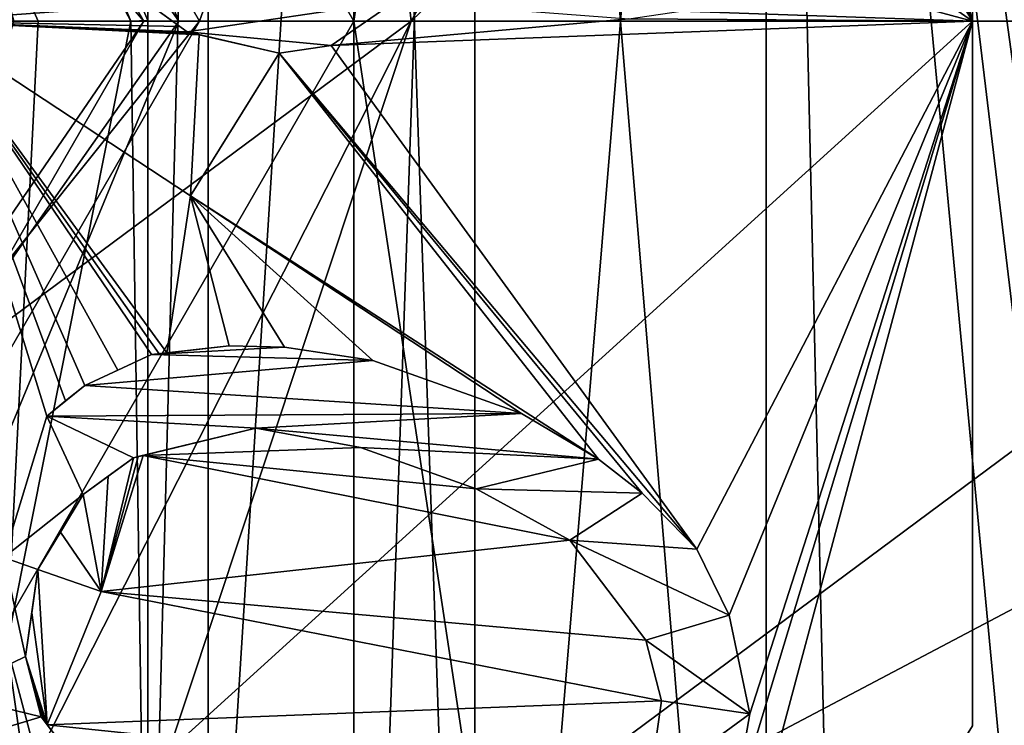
# Model space of a CAD drawing. Header units: millimetres. Extents: x -122 to 122, y -98 to 94.
# Tile 260 of 533: x -62.62 to -57.85, y 70.09 to 73.51. Entities that reach past the tile are written whole.
import ezdxf

# ---------------------------------------------------------------- set-up
doc = ezdxf.new("R2010")
doc.units = ezdxf.units.MM
doc.header["$LTSCALE"] = 26.699852
for name, color, linetype in [('13', 7, 'CONTINUOUS'), ('14', 7, 'CONTINUOUS'), ('15', 7, 'CONTINUOUS'), ('16', 7, 'CONTINUOUS'), ('17', 7, 'CONTINUOUS'), ('18', 7, 'CONTINUOUS'), ('2408', 7, 'CONTINUOUS'), ('2409', 7, 'CONTINUOUS'), ('2425', 7, 'CONTINUOUS'), ('2434', 7, 'CONTINUOUS'), ('2442', 7, 'CONTINUOUS'), ('339', 7, 'CONTINUOUS'), ('340', 7, 'CONTINUOUS'), ('343', 7, 'CONTINUOUS'), ('349', 7, 'CONTINUOUS'), ('350', 7, 'CONTINUOUS'), ('351', 7, 'CONTINUOUS'), ('352', 7, 'CONTINUOUS'), ('353', 7, 'CONTINUOUS'), ('354', 7, 'CONTINUOUS'), ('355', 7, 'CONTINUOUS'), ('356', 7, 'CONTINUOUS'), ('3565', 7, 'CONTINUOUS'), ('357', 7, 'CONTINUOUS'), ('3575', 7, 'CONTINUOUS'), ('3605', 7, 'CONTINUOUS'), ('3614', 7, 'CONTINUOUS'), ('3622', 7, 'CONTINUOUS'), ('404', 7, 'CONTINUOUS'), ('405', 7, 'CONTINUOUS'), ('406', 7, 'CONTINUOUS'), ('407', 7, 'CONTINUOUS'), ('448', 7, 'CONTINUOUS'), ('449', 7, 'CONTINUOUS'), ('450', 7, 'CONTINUOUS'), ('451', 7, 'CONTINUOUS'), ('452', 7, 'CONTINUOUS'), ('453', 7, 'CONTINUOUS'), ('454', 7, 'CONTINUOUS'), ('467', 7, 'CONTINUOUS'), ('468', 7, 'CONTINUOUS'), ('469', 7, 'CONTINUOUS'), ('470', 7, 'CONTINUOUS'), ('471', 7, 'CONTINUOUS'), ('472', 7, 'CONTINUOUS'), ('473', 7, 'CONTINUOUS'), ('474', 7, 'CONTINUOUS'), ('475', 7, 'CONTINUOUS'), ('476', 7, 'CONTINUOUS'), ('477', 7, 'CONTINUOUS'), ('478', 7, 'CONTINUOUS'), ('485', 7, 'CONTINUOUS'), ('486', 7, 'CONTINUOUS'), ('487', 7, 'CONTINUOUS'), ('488', 7, 'CONTINUOUS'), ('489', 7, 'CONTINUOUS'), ('5452', 7, 'CONTINUOUS'), ('5454', 7, 'CONTINUOUS'), ('5455', 7, 'CONTINUOUS'), ('5457', 7, 'CONTINUOUS'), ('5458', 7, 'CONTINUOUS'), ('5460', 7, 'CONTINUOUS'), ('5469', 7, 'CONTINUOUS'), ('5476', 7, 'CONTINUOUS'), ('5477', 7, 'CONTINUOUS'), ('5478', 7, 'CONTINUOUS'), ('5480', 7, 'CONTINUOUS'), ('5483', 7, 'CONTINUOUS'), ('5484', 7, 'CONTINUOUS'), ('951', 7, 'CONTINUOUS'), ('953', 7, 'CONTINUOUS')]:
    doc.layers.add(name, color=color, linetype=linetype)

msp = doc.modelspace()

# ---------------------------------------------------------------- linework, layer by layer
at = {"layer": '13', "color": 7, "linetype": 'Continuous', "true_color": 0xf5f5f5}
for points in [[(-61, 73.5, -12), (-59.3935, 84.1065, -12), (-65.5004, 81.2944, -12), (-61, 73.5, -12)], [(-55, 73.5, -12), (-59.3935, 84.1065, -12), (-61, 73.5, -12), (-55, 73.5, -12)], [(-59.3935, 62.8935, -12), (-55, 73.5, -12), (-65.5004, 65.7056, -12), (-59.3935, 62.8935, -12)], [(-65.5004, 65.7056, -12), (-55, 73.5, -12), (-61, 73.5, -12), (-65.5004, 65.7056, -12)]]:
    msp.add_3dface(points, dxfattribs=at)
at = {"layer": '14', "color": 7, "linetype": 'Continuous', "true_color": 0xf5f5f5}
for points in [[(-59.3935, 84.1065, -15), (-55, 73.5, -15), (-65.5004, 81.2944, -15), (-59.3935, 84.1065, -15)], [(-65.5004, 81.2944, -15), (-55, 73.5, -15), (-61, 73.5, -15), (-65.5004, 81.2944, -15)], [(-61, 73.5, -15), (-59.3935, 62.8935, -15), (-65.5004, 65.7056, -15), (-61, 73.5, -15)], [(-55, 73.5, -15), (-59.3935, 62.8935, -15), (-61, 73.5, -15), (-55, 73.5, -15)]]:
    msp.add_3dface(points, dxfattribs=at)
at = {"layer": '15', "color": 7, "linetype": 'Continuous', "true_color": 0xf5f5f5}
for points in [[(-59.3935, 84.1065, -12), (-55, 73.5, -12), (-59.3935, 84.1065, -15), (-59.3935, 84.1065, -12)], [(-55, 73.5, -12), (-55, 73.5, -15), (-59.3935, 84.1065, -15), (-55, 73.5, -12)]]:
    msp.add_3dface(points, dxfattribs=at)
at = {"layer": '16', "color": 7, "linetype": 'Continuous', "true_color": 0xf5f5f5}
for points in [[(-55, 73.5, -12), (-59.3935, 62.8935, -12), (-55, 73.5, -15), (-55, 73.5, -12)], [(-59.3935, 62.8935, -12), (-59.3935, 62.8935, -15), (-55, 73.5, -15), (-59.3935, 62.8935, -12)]]:
    msp.add_3dface(points, dxfattribs=at)
at = {"layer": '17', "color": 7, "linetype": 'Continuous', "true_color": 0xf5f5f5}
for points in [[(-65.5004, 65.7056, -12), (-61, 73.5, -12), (-65.5004, 65.7056, -15), (-65.5004, 65.7056, -12)], [(-61, 73.5, -12), (-61, 73.5, -15), (-65.5004, 65.7056, -15), (-61, 73.5, -12)]]:
    msp.add_3dface(points, dxfattribs=at)
at = {"layer": '18', "color": 7, "linetype": 'Continuous', "true_color": 0xf5f5f5}
for points in [[(-61, 73.5, -12), (-65.5004, 81.2944, -12), (-61, 73.5, -15), (-61, 73.5, -12)], [(-65.5004, 81.2944, -12), (-65.5004, 81.2944, -15), (-61, 73.5, -15), (-65.5004, 81.2944, -12)]]:
    msp.add_3dface(points, dxfattribs=at)
at = {"layer": '2408', "color": 250, "linetype": 'Continuous', "true_color": 0x323232}
for points in [[(-59.7324, 63.2323), (-59, 65), (-45.5, 92.5), (-59.7324, 63.2323)], [(-37.0148, 88.9852), (-59.7324, 63.2323), (-45.5, 92.5), (-37.0148, 88.9852)], [(-59, 65), (-59, 82), (-45.5, 92.5), (-59, 65)], [(-33.5, 80.5), (-59.7324, 63.2323), (-37.0148, 88.9852), (-33.5, 80.5)], [(-59.7324, 63.2323), (-33.5, 80.5), (-33.5, 51.2841), (-59.7324, 63.2323)]]:
    msp.add_3dface(points, dxfattribs=at)
at = {"layer": '2409', "color": 250, "linetype": 'Continuous', "true_color": 0x323232}
for points in [[(-45.5, 92.5, 12), (-59, 82, 12), (-54.7642, 51.1768, 12), (-45.5, 92.5, 12)], [(-59, 82, 12), (-59, 65, 12), (-58.3327, 53.4468, 12), (-59, 82, 12)], [(-54.7642, 51.1768, 12), (-59, 82, 12), (-55.3921, 52.1135, 12), (-54.7642, 51.1768, 12)], [(-55.3921, 52.1135, 12), (-59, 82, 12), (-56.2539, 52.8444, 12), (-55.3921, 52.1135, 12)], [(-56.2539, 52.8444, 12), (-59, 82, 12), (-58.3327, 53.4468, 12), (-56.2539, 52.8444, 12)]]:
    msp.add_3dface(points, dxfattribs=at)
at = {"layer": '2425', "color": 250, "linetype": 'Continuous', "true_color": 0x323232}
for points in [[(-61, 65, 2), (-61, 65, 10), (-61, 82, 10), (-61, 65, 2)], [(-61, 82, 2), (-61, 65, 2), (-61, 82, 10), (-61, 82, 2)]]:
    msp.add_3dface(points, dxfattribs=at)
at = {"layer": '2434', "color": 250, "linetype": 'Continuous', "true_color": 0x323232}
for points in [[(-61, 82, 10), (-61, 65, 10), (-60.4142, 65, 11.4142), (-61, 82, 10)], [(-61, 82, 10), (-60.4142, 65, 11.4142), (-60.4142, 82, 11.4142), (-61, 82, 10)], [(-59, 65, 12), (-59, 82, 12), (-60.4142, 82, 11.4142), (-59, 65, 12)], [(-60.4142, 65, 11.4142), (-59, 65, 12), (-60.4142, 82, 11.4142), (-60.4142, 65, 11.4142)]]:
    msp.add_3dface(points, dxfattribs=at)
at = {"layer": '2442', "color": 250, "linetype": 'Continuous', "true_color": 0x323232}
for points in [[(-61, 65, 2), (-61, 82, 2), (-60.4142, 82, 0.5858), (-61, 65, 2)], [(-61, 65, 2), (-60.4142, 82, 0.5858), (-60.4142, 65, 0.5858), (-61, 65, 2)], [(-59, 82), (-59, 65), (-60.4142, 65, 0.5858), (-59, 82)], [(-60.4142, 82, 0.5858), (-59, 82), (-60.4142, 65, 0.5858), (-60.4142, 82, 0.5858)]]:
    msp.add_3dface(points, dxfattribs=at)
at = {"layer": '339', "color": 7, "linetype": 'Continuous', "true_color": 0xf5f5f5}
for points in [[(-65.875, 80.6447, -15), (-61.75, 73.5, -15), (-59.6088, 79.5008, -15), (-65.875, 80.6447, -15)], [(-59.6088, 79.5008, -15), (-61.75, 73.5, -15), (-58, 73.5, -15), (-59.6088, 79.5008, -15)], [(-61.75, 73.5, -15), (-65.875, 66.3553, -15), (-58, 73.5, -15), (-61.75, 73.5, -15)], [(-58, 73.5, -15), (-65.875, 66.3553, -15), (-59.6088, 67.4992, -15), (-58, 73.5, -15)]]:
    msp.add_3dface(points, dxfattribs=at)
at = {"layer": '340', "color": 7, "linetype": 'Continuous', "true_color": 0xf5f5f5}
for points in [[(-59.6088, 79.5008, -28.55), (-58, 73.5, -28.55), (-58.6602, 75.4289, -28.55), (-59.6088, 79.5008, -28.55)], [(-58.6602, 75.4289, -28.55), (-58, 73.5, -28.55), (-58.5871, 74.9343, -28.55), (-58.6602, 75.4289, -28.55)], [(-58.5871, 74.9343, -28.55), (-58, 73.5, -28.55), (-58.6103, 74.5096, -28.55), (-58.5871, 74.9343, -28.55)], [(-58.6103, 74.5096, -28.55), (-58, 73.5, -28.55), (-58.802, 74.0601, -28.55), (-58.6103, 74.5096, -28.55)], [(-58.802, 74.0601, -28.55), (-58, 73.5, -28.55), (-59.018, 73.7755, -28.55), (-58.802, 74.0601, -28.55)], [(-59.018, 73.7755, -28.55), (-58, 73.5, -28.55), (-59.4146, 73.5484, -28.55), (-59.018, 73.7755, -28.55)], [(-60.7982, 73.5966, -28.55), (-59.6671, 73.511, -28.55), (-61.1106, 73.3819, -28.55), (-60.7982, 73.5966, -28.55)], [(-59.4146, 73.5484, -28.55), (-58, 73.5, -28.55), (-59.6671, 73.511, -28.55), (-59.4146, 73.5484, -28.55)], [(-59.6671, 73.511, -28.55), (-58, 73.5, -28.55), (-61.1106, 73.3819, -28.55), (-59.6671, 73.511, -28.55)], [(-61.1106, 73.3819, -28.55), (-58, 73.5, -28.55), (-59.3363, 70.9407, -28.55), (-61.1106, 73.3819, -28.55)], [(-58, 73.5, -28.55), (-59.6088, 67.4992, -28.55), (-59.1665, 69.6417, -28.55), (-58, 73.5, -28.55)], [(-59.3363, 70.9407, -28.55), (-58, 73.5, -28.55), (-59.1797, 70.6195, -28.55), (-59.3363, 70.9407, -28.55)], [(-59.1797, 70.6195, -28.55), (-58, 73.5, -28.55), (-59.079, 70.1413, -28.55), (-59.1797, 70.6195, -28.55)], [(-59.079, 70.1413, -28.55), (-58, 73.5, -28.55), (-59.1665, 69.6417, -28.55), (-59.079, 70.1413, -28.55)], [(-61.7503, 73.4338, -28.55), (-61.3632, 73.3446, -28.55), (-61.7936, 72.6531, -28.55), (-61.7503, 73.4338, -28.55)], [(-61.3632, 73.3446, -28.55), (-61.1106, 73.3819, -28.55), (-59.3363, 70.9407, -28.55), (-61.3632, 73.3446, -28.55)], [(-61.7936, 72.6531, -28.55), (-61.3632, 73.3446, -28.55), (-59.8137, 71.376, -28.55), (-61.7936, 72.6531, -28.55)], [(-59.8137, 71.376, -28.55), (-61.3632, 73.3446, -28.55), (-59.6011, 71.2119, -28.55), (-59.8137, 71.376, -28.55)], [(-59.6011, 71.2119, -28.55), (-61.3632, 73.3446, -28.55), (-59.3363, 70.9407, -28.55), (-59.6011, 71.2119, -28.55)], [(-61.9084, 71.8913, -28.55), (-61.7936, 72.6531, -28.55), (-61.6055, 71.9257, -28.55), (-61.9084, 71.8913, -28.55)], [(-61.6055, 71.9257, -28.55), (-61.7936, 72.6531, -28.55), (-61.337, 71.9186, -28.55), (-61.6055, 71.9257, -28.55)], [(-61.337, 71.9186, -28.55), (-61.7936, 72.6531, -28.55), (-60.9082, 71.8543, -28.55), (-61.337, 71.9186, -28.55)], [(-60.9082, 71.8543, -28.55), (-61.7936, 72.6531, -28.55), (-60.1866, 71.5973, -28.55), (-60.9082, 71.8543, -28.55)], [(-60.1866, 71.5973, -28.55), (-61.7936, 72.6531, -28.55), (-59.8137, 71.376, -28.55), (-60.1866, 71.5973, -28.55)], [(-61.4768, 71.526, -28.55), (-60.9678, 71.4332, -28.55), (-62.0232, 71.3945, -28.55), (-61.4768, 71.526, -28.55)], [(-60.9678, 71.4332, -28.55), (-60.4066, 71.2333, -28.55), (-62.0232, 71.3945, -28.55), (-60.9678, 71.4332, -28.55)], [(-62.0232, 71.3945, -28.55), (-59.9535, 70.9835, -28.55), (-62.2272, 70.7349, -28.55), (-62.0232, 71.3945, -28.55)], [(-60.4066, 71.2333, -28.55), (-59.9535, 70.9835, -28.55), (-62.0232, 71.3945, -28.55), (-60.4066, 71.2333, -28.55)], [(-59.9535, 70.9835, -28.55), (-59.5843, 70.4982, -28.55), (-62.2272, 70.7349, -28.55), (-59.9535, 70.9835, -28.55)], [(-59.5078, 70.2056, -28.55), (-62.4881, 70.0893, -28.55), (-62.2272, 70.7349, -28.55), (-59.5078, 70.2056, -28.55)], [(-59.5843, 70.4982, -28.55), (-59.5078, 70.2056, -28.55), (-62.2272, 70.7349, -28.55), (-59.5843, 70.4982, -28.55)], [(-59.5674, 69.7845, -28.55), (-62.4881, 70.0893, -28.55), (-59.5078, 70.2056, -28.55), (-59.5674, 69.7845, -28.55)], [(-62.1478, 69.642, -28.55), (-62.4881, 70.0893, -28.55), (-59.5674, 69.7845, -28.55), (-62.1478, 69.642, -28.55)]]:
    msp.add_3dface(points, dxfattribs=at)
at = {"layer": '343', "color": 7, "linetype": 'Continuous', "true_color": 0xf5f5f5}
for points in [[(-58, 73.5, -15), (-58, 73.5, -28.55), (-58, 76.9173, -28.2745), (-58, 73.5, -15)], [(-58, 76.9172, -15.2754), (-58, 73.5, -15), (-58, 76.9173, -28.2745), (-58, 76.9172, -15.2754)], [(-58, 73.5, -28.55), (-58, 73.5, -15), (-58, 70.0834, -15.2753), (-58, 73.5, -28.55)], [(-58, 73.5, -28.55), (-58, 70.0834, -15.2753), (-58, 70.0832, -28.2746), (-58, 73.5, -28.55)]]:
    msp.add_3dface(points, dxfattribs=at)
at = {"layer": '349', "color": 7, "linetype": 'Continuous', "true_color": 0xf5f5f5}
for points in [[(-61.7503, 73.4338, -28.55), (-61.7936, 72.6531, -28.55), (-63.0825, 73.5, -27.2175), (-61.7503, 73.4338, -28.55)], [(-61.7503, 73.4338, -28.55), (-63.0825, 73.5, -27.2175), (-61.7794, 73.4405, -28.5208), (-61.7503, 73.4338, -28.55)], [(-61.7936, 72.6531, -28.55), (-61.9084, 71.8913, -28.55), (-63.0825, 73.5, -27.2175), (-61.7936, 72.6531, -28.55)], [(-63.0825, 73.5, -27.2175), (-61.9084, 71.8913, -28.55), (-61.9452, 71.8871, -28.5147), (-63.0825, 73.5, -27.2175)], [(-62.6994, 70.8992, -28.05), (-63.0825, 73.5, -27.2175), (-62.4904, 71.5846, -28.05), (-62.6994, 70.8992, -28.05)], [(-62.4904, 71.5846, -28.05), (-63.0825, 73.5, -27.2175), (-62.3987, 71.6586, -28.1211), (-62.4904, 71.5846, -28.05)], [(-62.3987, 71.6586, -28.1211), (-63.0825, 73.5, -27.2175), (-62.3065, 71.7331, -28.1938), (-62.3987, 71.6586, -28.1211)], [(-62.3065, 71.7331, -28.1938), (-63.0825, 73.5, -27.2175), (-62.145, 71.8076, -28.3352), (-62.3065, 71.7331, -28.1938)], [(-62.145, 71.8076, -28.3352), (-63.0825, 73.5, -27.2175), (-61.9821, 71.8829, -28.4794), (-62.145, 71.8076, -28.3352)], [(-61.9821, 71.8829, -28.4794), (-63.0825, 73.5, -27.2175), (-61.9452, 71.8871, -28.5147), (-61.9821, 71.8829, -28.4794)], [(-61.7794, 73.4405, -28.5208), (-63.0825, 73.5, -27.2175), (-61.8085, 73.4472, -28.4917), (-61.7794, 73.4405, -28.5208)], [(-61.8085, 73.4472, -28.4917), (-63.0825, 73.5, -27.2175), (-61.8449, 73.4736, -28.4552), (-61.8085, 73.4472, -28.4917)], [(-61.8449, 73.4736, -28.4552), (-63.0825, 73.5, -27.2175), (-61.8811, 73.5, -28.4189), (-61.8449, 73.4736, -28.4552)]]:
    msp.add_3dface(points, dxfattribs=at)
at = {"layer": '350', "color": 7, "linetype": 'Continuous', "true_color": 0xf5f5f5}
for points in [[(-63.0825, 73.5, -27.2175), (-64.0093, 76.9587, -27.2175), (-62.2579, 73.8488, -28.05), (-63.0825, 73.5, -27.2175)], [(-63.0825, 73.5, -27.2175), (-62.2579, 73.8488, -28.05), (-62.178, 73.7533, -28.1261), (-63.0825, 73.5, -27.2175)], [(-62.0976, 73.6572, -28.2039), (-63.0825, 73.5, -27.2175), (-62.178, 73.7533, -28.1261), (-62.0976, 73.6572, -28.2039)], [(-61.9897, 73.5789, -28.3106), (-63.0825, 73.5, -27.2175), (-62.0976, 73.6572, -28.2039), (-61.9897, 73.5789, -28.3106)], [(-61.8811, 73.5, -28.4189), (-63.0825, 73.5, -27.2175), (-61.9897, 73.5789, -28.3106), (-61.8811, 73.5, -28.4189)], [(-62.0232, 71.3945, -28.55), (-62.2272, 70.7349, -28.55), (-62.0464, 71.3889, -28.529), (-62.0232, 71.3945, -28.55)], [(-62.0464, 71.3889, -28.529), (-62.2272, 70.7349, -28.55), (-62.0696, 71.3833, -28.508), (-62.0464, 71.3889, -28.529)], [(-62.0696, 71.3833, -28.508), (-62.2272, 70.7349, -28.55), (-62.1922, 71.2938, -28.4135), (-62.0696, 71.3833, -28.508)], [(-62.1922, 71.2938, -28.4135), (-62.2272, 70.7349, -28.55), (-62.3139, 71.2049, -28.3215), (-62.1922, 71.2938, -28.4135)], [(-62.3139, 71.2049, -28.3215), (-62.2272, 70.7349, -28.55), (-62.4242, 71.0223, -28.2706), (-62.3139, 71.2049, -28.3215)], [(-62.4242, 71.0223, -28.2706), (-62.2272, 70.7349, -28.55), (-62.5338, 70.841, -28.2255), (-62.4242, 71.0223, -28.2706)], [(-62.5338, 70.841, -28.2255), (-62.4881, 70.0893, -28.55), (-62.5635, 70.6313, -28.2706), (-62.5338, 70.841, -28.2255)], [(-62.2272, 70.7349, -28.55), (-62.4881, 70.0893, -28.55), (-62.5338, 70.841, -28.2255), (-62.2272, 70.7349, -28.55)], [(-62.5635, 70.6313, -28.2706), (-62.4881, 70.0893, -28.55), (-62.5935, 70.4199, -28.3215), (-62.5635, 70.6313, -28.2706)], [(-62.5935, 70.4199, -28.3215), (-62.4881, 70.0893, -28.55), (-62.5554, 70.2741, -28.4135), (-62.5935, 70.4199, -28.3215)], [(-62.4881, 70.0893, -28.55), (-62.5025, 70.1083, -28.529), (-62.5554, 70.2741, -28.4135), (-62.4881, 70.0893, -28.55)], [(-62.517, 70.1273, -28.508), (-62.5554, 70.2741, -28.4135), (-62.5025, 70.1083, -28.529), (-62.517, 70.1273, -28.508)]]:
    msp.add_3dface(points, dxfattribs=at)
at = {"layer": '351', "color": 7, "linetype": 'Continuous', "true_color": 0xf5f5f5}
for points in [[(-65.875, 66.3553, -15), (-61.75, 73.5, -15), (-66.5413, 67.5093, -16.3325), (-65.875, 66.3553, -15)], [(-61.75, 73.5, -15), (-63.0825, 73.5, -16.3325), (-66.5413, 67.5093, -16.3325), (-61.75, 73.5, -15)]]:
    msp.add_3dface(points, dxfattribs=at)
at = {"layer": '352', "color": 7, "linetype": 'Continuous', "true_color": 0xf5f5f5}
msp.add_3dface([(-61.75, 73.5, -15), (-65.875, 80.6447, -15), (-63.0825, 73.5, -16.3325), (-61.75, 73.5, -15)], dxfattribs=at)
at = {"layer": '353', "color": 7, "linetype": 'Continuous', "true_color": 0xf5f5f5}
msp.add_3dface([(-59.6088, 67.4992, -28.55), (-58, 73.5, -28.55), (-58, 70.0832, -28.2746), (-59.6088, 67.4992, -28.55)], dxfattribs=at)
at = {"layer": '354', "color": 7, "linetype": 'Continuous', "true_color": 0xf5f5f5}
msp.add_3dface([(-58, 73.5, -28.55), (-59.6088, 79.5008, -28.55), (-58, 76.9173, -28.2745), (-58, 73.5, -28.55)], dxfattribs=at)
at = {"layer": '355', "color": 7, "linetype": 'Continuous', "true_color": 0xf5f5f5}
msp.add_3dface([(-58, 73.5, -15), (-59.6088, 67.4992, -15), (-58, 70.0834, -15.2753), (-58, 73.5, -15)], dxfattribs=at)
at = {"layer": '356', "color": 7, "linetype": 'Continuous', "true_color": 0xf5f5f5}
msp.add_3dface([(-59.6088, 79.5008, -15), (-58, 73.5, -15), (-58, 76.9172, -15.2754), (-59.6088, 79.5008, -15)], dxfattribs=at)
at = {"layer": '3565', "color": 250, "linetype": 'Continuous', "true_color": 0x323232}
for points in [[(-45.5, 92.5), (-59, 82), (-33.5, 51.2841), (-45.5, 92.5)], [(-59, 82), (-59, 65), (-33.5, 51.2841), (-59, 82)]]:
    msp.add_3dface(points, dxfattribs=at)
at = {"layer": '357', "color": 7, "linetype": 'Continuous', "true_color": 0xf5f5f5}
for points in [[(-61.8085, 73.4472, -28.05), (-62.0976, 73.6572, -28.05), (-60.7982, 73.5966, -28.05), (-61.8085, 73.4472, -28.05)], [(-61.1106, 73.3819, -28.05), (-61.8085, 73.4472, -28.05), (-60.7982, 73.5966, -28.05), (-61.1106, 73.3819, -28.05)], [(-61.3632, 73.3446, -28.05), (-61.8085, 73.4472, -28.05), (-61.1106, 73.3819, -28.05), (-61.3632, 73.3446, -28.05)], [(-61.6055, 71.9257, -28.05), (-61.337, 71.9186, -28.05), (-61.9821, 71.8829, -28.05), (-61.6055, 71.9257, -28.05)], [(-61.337, 71.9186, -28.05), (-60.9082, 71.8543, -28.05), (-61.9821, 71.8829, -28.05), (-61.337, 71.9186, -28.05)], [(-61.9821, 71.8829, -28.05), (-60.9082, 71.8543, -28.05), (-62.3065, 71.7331, -28.05), (-61.9821, 71.8829, -28.05)], [(-60.9082, 71.8543, -28.05), (-60.1866, 71.5973, -28.05), (-62.3065, 71.7331, -28.05), (-60.9082, 71.8543, -28.05)], [(-60.1866, 71.5973, -28.05), (-62.4904, 71.5846, -28.05), (-62.3065, 71.7331, -28.05), (-60.1866, 71.5973, -28.05)], [(-62.6994, 70.8992, -28.05), (-62.4904, 71.5846, -28.05), (-62.3139, 71.2049, -28.05), (-62.6994, 70.8992, -28.05)], [(-61.4768, 71.526, -28.05), (-62.4904, 71.5846, -28.05), (-60.1866, 71.5973, -28.05), (-61.4768, 71.526, -28.05)], [(-62.3139, 71.2049, -28.05), (-62.4904, 71.5846, -28.05), (-62.0696, 71.3833, -28.05), (-62.3139, 71.2049, -28.05)], [(-62.0696, 71.3833, -28.05), (-62.4904, 71.5846, -28.05), (-61.4768, 71.526, -28.05), (-62.0696, 71.3833, -28.05)], [(-59.8137, 71.376, -28.05), (-61.4768, 71.526, -28.05), (-60.1866, 71.5973, -28.05), (-59.8137, 71.376, -28.05)], [(-60.9678, 71.4332, -28.05), (-61.4768, 71.526, -28.05), (-59.8137, 71.376, -28.05), (-60.9678, 71.4332, -28.05)], [(-60.4066, 71.2333, -28.05), (-60.9678, 71.4332, -28.05), (-59.8137, 71.376, -28.05), (-60.4066, 71.2333, -28.05)], [(-59.6011, 71.2119, -28.05), (-60.4066, 71.2333, -28.05), (-59.8137, 71.376, -28.05), (-59.6011, 71.2119, -28.05)], [(-59.9535, 70.9835, -28.05), (-60.4066, 71.2333, -28.05), (-59.6011, 71.2119, -28.05), (-59.9535, 70.9835, -28.05)], [(-62.5338, 70.841, -28.05), (-62.6994, 70.8992, -28.05), (-62.3139, 71.2049, -28.05), (-62.5338, 70.841, -28.05)], [(-59.3363, 70.9407, -28.05), (-59.9535, 70.9835, -28.05), (-59.6011, 71.2119, -28.05), (-59.3363, 70.9407, -28.05)], [(-59.5843, 70.4982, -28.05), (-59.9535, 70.9835, -28.05), (-59.1797, 70.6195, -28.05), (-59.5843, 70.4982, -28.05)], [(-59.1797, 70.6195, -28.05), (-59.9535, 70.9835, -28.05), (-59.3363, 70.9407, -28.05), (-59.1797, 70.6195, -28.05)], [(-62.9703, 70.2373, -28.05), (-62.6994, 70.8992, -28.05), (-62.5935, 70.4199, -28.05), (-62.9703, 70.2373, -28.05)], [(-62.5935, 70.4199, -28.05), (-62.6994, 70.8992, -28.05), (-62.5338, 70.841, -28.05), (-62.5935, 70.4199, -28.05)], [(-59.079, 70.1413, -28.05), (-59.5843, 70.4982, -28.05), (-59.1797, 70.6195, -28.05), (-59.079, 70.1413, -28.05)], [(-59.5078, 70.2056, -28.05), (-59.5843, 70.4982, -28.05), (-59.079, 70.1413, -28.05), (-59.5078, 70.2056, -28.05)], [(-62.517, 70.1273, -28.05), (-62.9703, 70.2373, -28.05), (-62.5935, 70.4199, -28.05), (-62.517, 70.1273, -28.05)], [(-62.9703, 70.2373, -28.05), (-62.517, 70.1273, -28.05), (-62.9216, 70.006, -28.05), (-62.9703, 70.2373, -28.05)], [(-59.5674, 69.7845, -28.05), (-59.5078, 70.2056, -28.05), (-59.079, 70.1413, -28.05), (-59.5674, 69.7845, -28.05)], [(-62.517, 70.1273, -28.05), (-62.1478, 69.642, -28.05), (-62.9216, 70.006, -28.05), (-62.517, 70.1273, -28.05)], [(-59.1665, 69.6417, -28.05), (-59.5674, 69.7845, -28.05), (-59.079, 70.1413, -28.05), (-59.1665, 69.6417, -28.05)]]:
    msp.add_3dface(points, dxfattribs=at)
at = {"layer": '3575', "color": 250, "linetype": 'Continuous', "true_color": 0x323232}
for points in [[(-59, 65, -12), (-59, 82, -12), (-45.5, 92.5, -12), (-59, 65, -12)], [(-58.3327, 53.4468, -12), (-59, 65, -12), (-45.5, 92.5, -12), (-58.3327, 53.4468, -12)], [(-56.2539, 52.8444, -12), (-58.3327, 53.4468, -12), (-45.5, 92.5, -12), (-56.2539, 52.8444, -12)]]:
    msp.add_3dface(points, dxfattribs=at)
at = {"layer": '3605', "color": 250, "linetype": 'Continuous', "true_color": 0x323232}
for points in [[(-61, 82, -10), (-61, 65, -10), (-61, 82, -2), (-61, 82, -10)], [(-61, 82, -2), (-61, 65, -10), (-61, 65, -2), (-61, 82, -2)]]:
    msp.add_3dface(points, dxfattribs=at)
at = {"layer": '3614', "color": 250, "linetype": 'Continuous', "true_color": 0x323232}
for points in [[(-61, 65, -10), (-61, 82, -10), (-60.4142, 82, -11.4142), (-61, 65, -10)], [(-60.4142, 65, -11.4142), (-61, 65, -10), (-60.4142, 82, -11.4142), (-60.4142, 65, -11.4142)], [(-59, 82, -12), (-59, 65, -12), (-60.4142, 65, -11.4142), (-59, 82, -12)], [(-59, 82, -12), (-60.4142, 65, -11.4142), (-60.4142, 82, -11.4142), (-59, 82, -12)]]:
    msp.add_3dface(points, dxfattribs=at)
at = {"layer": '3622', "color": 250, "linetype": 'Continuous', "true_color": 0x323232}
for points in [[(-61, 82, -2), (-61, 65, -2), (-60.4142, 65, -0.5858), (-61, 82, -2)], [(-60.4142, 82, -0.5858), (-61, 82, -2), (-60.4142, 65, -0.5858), (-60.4142, 82, -0.5858)], [(-59, 65), (-59, 82), (-60.4142, 82, -0.5858), (-59, 65)], [(-59, 65), (-60.4142, 82, -0.5858), (-60.4142, 65, -0.5858), (-59, 65)]]:
    msp.add_3dface(points, dxfattribs=at)
at = {"layer": '404', "color": 7, "linetype": 'Continuous', "true_color": 0xf5f5f5}
for points in [[(-60.7982, 73.5966, -28.55), (-61.1106, 73.3819, -28.55), (-61.1106, 73.3819, -28.05), (-60.7982, 73.5966, -28.55)], [(-60.7982, 73.5966, -28.55), (-61.1106, 73.3819, -28.05), (-60.7982, 73.5966, -28.05), (-60.7982, 73.5966, -28.55)]]:
    msp.add_3dface(points, dxfattribs=at)
at = {"layer": '405', "color": 7, "linetype": 'Continuous', "true_color": 0xf5f5f5}
for points in [[(-61.1106, 73.3819, -28.55), (-61.3632, 73.3446, -28.55), (-61.3632, 73.3446, -28.05), (-61.1106, 73.3819, -28.55)], [(-61.1106, 73.3819, -28.55), (-61.3632, 73.3446, -28.05), (-61.1106, 73.3819, -28.05), (-61.1106, 73.3819, -28.55)]]:
    msp.add_3dface(points, dxfattribs=at)
at = {"layer": '406', "color": 7, "linetype": 'Continuous', "true_color": 0xf5f5f5}
for points in [[(-61.3632, 73.3446, -28.55), (-61.7794, 73.4405, -28.5208), (-61.8085, 73.4472, -28.4917), (-61.3632, 73.3446, -28.55)], [(-61.3632, 73.3446, -28.55), (-61.8085, 73.4472, -28.4917), (-61.8085, 73.4472, -28.05), (-61.3632, 73.3446, -28.55)], [(-61.3632, 73.3446, -28.55), (-61.8085, 73.4472, -28.05), (-61.3632, 73.3446, -28.05), (-61.3632, 73.3446, -28.55)], [(-61.3632, 73.3446, -28.55), (-61.7503, 73.4338, -28.55), (-61.7794, 73.4405, -28.5208), (-61.3632, 73.3446, -28.55)]]:
    msp.add_3dface(points, dxfattribs=at)
at = {"layer": '407', "color": 7, "linetype": 'Continuous', "true_color": 0xf5f5f5}
for points in [[(-61.8085, 73.4472, -28.4917), (-61.8449, 73.4736, -28.4552), (-62.0976, 73.6572, -28.05), (-61.8085, 73.4472, -28.4917)], [(-61.8085, 73.4472, -28.4917), (-62.0976, 73.6572, -28.05), (-61.8085, 73.4472, -28.05), (-61.8085, 73.4472, -28.4917)], [(-61.8449, 73.4736, -28.4552), (-61.8811, 73.5, -28.4189), (-62.0976, 73.6572, -28.05), (-61.8449, 73.4736, -28.4552)], [(-61.8811, 73.5, -28.4189), (-61.9897, 73.5789, -28.3106), (-62.0976, 73.6572, -28.05), (-61.8811, 73.5, -28.4189)]]:
    msp.add_3dface(points, dxfattribs=at)
at = {"layer": '448', "color": 7, "linetype": 'Continuous', "true_color": 0xf5f5f5}
for points in [[(-60.9082, 71.8543, -28.55), (-60.1866, 71.5973, -28.55), (-60.9082, 71.8543, -28.05), (-60.9082, 71.8543, -28.55)], [(-60.1866, 71.5973, -28.55), (-60.1866, 71.5973, -28.05), (-60.9082, 71.8543, -28.05), (-60.1866, 71.5973, -28.55)]]:
    msp.add_3dface(points, dxfattribs=at)
at = {"layer": '449', "color": 7, "linetype": 'Continuous', "true_color": 0xf5f5f5}
for points in [[(-60.1866, 71.5973, -28.55), (-59.8137, 71.376, -28.55), (-59.8137, 71.376, -28.05), (-60.1866, 71.5973, -28.55)], [(-60.1866, 71.5973, -28.55), (-59.8137, 71.376, -28.05), (-60.1866, 71.5973, -28.05), (-60.1866, 71.5973, -28.55)]]:
    msp.add_3dface(points, dxfattribs=at)
at = {"layer": '450', "color": 7, "linetype": 'Continuous', "true_color": 0xf5f5f5}
for points in [[(-59.8137, 71.376, -28.55), (-59.6011, 71.2119, -28.55), (-59.6011, 71.2119, -28.05), (-59.8137, 71.376, -28.55)], [(-59.8137, 71.376, -28.55), (-59.6011, 71.2119, -28.05), (-59.8137, 71.376, -28.05), (-59.8137, 71.376, -28.55)]]:
    msp.add_3dface(points, dxfattribs=at)
at = {"layer": '451', "color": 7, "linetype": 'Continuous', "true_color": 0xf5f5f5}
for points in [[(-59.6011, 71.2119, -28.55), (-59.3363, 70.9407, -28.55), (-59.3363, 70.9407, -28.05), (-59.6011, 71.2119, -28.55)], [(-59.6011, 71.2119, -28.55), (-59.3363, 70.9407, -28.05), (-59.6011, 71.2119, -28.05), (-59.6011, 71.2119, -28.55)]]:
    msp.add_3dface(points, dxfattribs=at)
at = {"layer": '452', "color": 7, "linetype": 'Continuous', "true_color": 0xf5f5f5}
for points in [[(-59.3363, 70.9407, -28.55), (-59.1797, 70.6195, -28.55), (-59.1797, 70.6195, -28.05), (-59.3363, 70.9407, -28.55)], [(-59.3363, 70.9407, -28.55), (-59.1797, 70.6195, -28.05), (-59.3363, 70.9407, -28.05), (-59.3363, 70.9407, -28.55)]]:
    msp.add_3dface(points, dxfattribs=at)
at = {"layer": '453', "color": 7, "linetype": 'Continuous', "true_color": 0xf5f5f5}
for points in [[(-59.1797, 70.6195, -28.55), (-59.079, 70.1413, -28.55), (-59.079, 70.1413, -28.05), (-59.1797, 70.6195, -28.55)], [(-59.1797, 70.6195, -28.55), (-59.079, 70.1413, -28.05), (-59.1797, 70.6195, -28.05), (-59.1797, 70.6195, -28.55)]]:
    msp.add_3dface(points, dxfattribs=at)
at = {"layer": '454', "color": 7, "linetype": 'Continuous', "true_color": 0xf5f5f5}
for points in [[(-59.079, 70.1413, -28.55), (-59.1665, 69.6417, -28.55), (-59.079, 70.1413, -28.05), (-59.079, 70.1413, -28.55)], [(-59.1665, 69.6417, -28.55), (-59.1665, 69.6417, -28.05), (-59.079, 70.1413, -28.05), (-59.1665, 69.6417, -28.55)]]:
    msp.add_3dface(points, dxfattribs=at)
at = {"layer": '467', "color": 7, "linetype": 'Continuous', "true_color": 0xf5f5f5}
for points in [[(-62.4904, 71.5846, -28.05), (-62.3987, 71.6586, -28.1211), (-62.3065, 71.7331, -28.05), (-62.4904, 71.5846, -28.05)], [(-62.3987, 71.6586, -28.1211), (-62.3065, 71.7331, -28.1938), (-62.3065, 71.7331, -28.05), (-62.3987, 71.6586, -28.1211)]]:
    msp.add_3dface(points, dxfattribs=at)
at = {"layer": '468', "color": 7, "linetype": 'Continuous', "true_color": 0xf5f5f5}
for points in [[(-62.3065, 71.7331, -28.1938), (-62.145, 71.8076, -28.3352), (-61.9821, 71.8829, -28.05), (-62.3065, 71.7331, -28.1938)], [(-62.3065, 71.7331, -28.1938), (-61.9821, 71.8829, -28.05), (-62.3065, 71.7331, -28.05), (-62.3065, 71.7331, -28.1938)], [(-62.145, 71.8076, -28.3352), (-61.9821, 71.8829, -28.4794), (-61.9821, 71.8829, -28.05), (-62.145, 71.8076, -28.3352)]]:
    msp.add_3dface(points, dxfattribs=at)
at = {"layer": '469', "color": 7, "linetype": 'Continuous', "true_color": 0xf5f5f5}
for points in [[(-61.9821, 71.8829, -28.4794), (-61.9452, 71.8871, -28.5147), (-61.6055, 71.9257, -28.05), (-61.9821, 71.8829, -28.4794)], [(-61.9821, 71.8829, -28.4794), (-61.6055, 71.9257, -28.05), (-61.9821, 71.8829, -28.05), (-61.9821, 71.8829, -28.4794)], [(-61.9452, 71.8871, -28.5147), (-61.9084, 71.8913, -28.55), (-61.6055, 71.9257, -28.05), (-61.9452, 71.8871, -28.5147)], [(-61.9084, 71.8913, -28.55), (-61.6055, 71.9257, -28.55), (-61.6055, 71.9257, -28.05), (-61.9084, 71.8913, -28.55)]]:
    msp.add_3dface(points, dxfattribs=at)
at = {"layer": '470', "color": 7, "linetype": 'Continuous', "true_color": 0xf5f5f5}
for points in [[(-61.6055, 71.9257, -28.55), (-61.337, 71.9186, -28.55), (-61.337, 71.9186, -28.05), (-61.6055, 71.9257, -28.55)], [(-61.6055, 71.9257, -28.55), (-61.337, 71.9186, -28.05), (-61.6055, 71.9257, -28.05), (-61.6055, 71.9257, -28.55)]]:
    msp.add_3dface(points, dxfattribs=at)
at = {"layer": '471', "color": 7, "linetype": 'Continuous', "true_color": 0xf5f5f5}
for points in [[(-61.337, 71.9186, -28.55), (-60.9082, 71.8543, -28.55), (-60.9082, 71.8543, -28.05), (-61.337, 71.9186, -28.55)], [(-61.337, 71.9186, -28.55), (-60.9082, 71.8543, -28.05), (-61.337, 71.9186, -28.05), (-61.337, 71.9186, -28.55)]]:
    msp.add_3dface(points, dxfattribs=at)
at = {"layer": '472', "color": 7, "linetype": 'Continuous', "true_color": 0xf5f5f5}
for points in [[(-60.9678, 71.4332, -28.55), (-61.4768, 71.526, -28.55), (-60.9678, 71.4332, -28.05), (-60.9678, 71.4332, -28.55)], [(-60.9678, 71.4332, -28.05), (-61.4768, 71.526, -28.55), (-61.4768, 71.526, -28.05), (-60.9678, 71.4332, -28.05)]]:
    msp.add_3dface(points, dxfattribs=at)
at = {"layer": '473', "color": 7, "linetype": 'Continuous', "true_color": 0xf5f5f5}
for points in [[(-62.0464, 71.3889, -28.529), (-62.0696, 71.3833, -28.508), (-61.4768, 71.526, -28.05), (-62.0464, 71.3889, -28.529)], [(-62.0696, 71.3833, -28.508), (-62.0696, 71.3833, -28.05), (-61.4768, 71.526, -28.05), (-62.0696, 71.3833, -28.508)], [(-62.0232, 71.3945, -28.55), (-62.0464, 71.3889, -28.529), (-61.4768, 71.526, -28.05), (-62.0232, 71.3945, -28.55)], [(-61.4768, 71.526, -28.55), (-62.0232, 71.3945, -28.55), (-61.4768, 71.526, -28.05), (-61.4768, 71.526, -28.55)]]:
    msp.add_3dface(points, dxfattribs=at)
at = {"layer": '474', "color": 7, "linetype": 'Continuous', "true_color": 0xf5f5f5}
for points in [[(-62.0696, 71.3833, -28.508), (-62.1922, 71.2938, -28.4135), (-62.3139, 71.2049, -28.05), (-62.0696, 71.3833, -28.508)], [(-62.0696, 71.3833, -28.508), (-62.3139, 71.2049, -28.05), (-62.0696, 71.3833, -28.05), (-62.0696, 71.3833, -28.508)], [(-62.1922, 71.2938, -28.4135), (-62.3139, 71.2049, -28.3215), (-62.3139, 71.2049, -28.05), (-62.1922, 71.2938, -28.4135)]]:
    msp.add_3dface(points, dxfattribs=at)
at = {"layer": '475', "color": 7, "linetype": 'Continuous', "true_color": 0xf5f5f5}
for points in [[(-62.4242, 71.0223, -28.2706), (-62.5338, 70.841, -28.2255), (-62.3139, 71.2049, -28.05), (-62.4242, 71.0223, -28.2706)], [(-62.5338, 70.841, -28.2255), (-62.5338, 70.841, -28.05), (-62.3139, 71.2049, -28.05), (-62.5338, 70.841, -28.2255)], [(-62.3139, 71.2049, -28.3215), (-62.4242, 71.0223, -28.2706), (-62.3139, 71.2049, -28.05), (-62.3139, 71.2049, -28.3215)]]:
    msp.add_3dface(points, dxfattribs=at)
at = {"layer": '476', "color": 7, "linetype": 'Continuous', "true_color": 0xf5f5f5}
for points in [[(-62.5635, 70.6313, -28.2706), (-62.5935, 70.4199, -28.3215), (-62.5338, 70.841, -28.05), (-62.5635, 70.6313, -28.2706)], [(-62.5935, 70.4199, -28.3215), (-62.5935, 70.4199, -28.05), (-62.5338, 70.841, -28.05), (-62.5935, 70.4199, -28.3215)], [(-62.5338, 70.841, -28.2255), (-62.5635, 70.6313, -28.2706), (-62.5338, 70.841, -28.05), (-62.5338, 70.841, -28.2255)]]:
    msp.add_3dface(points, dxfattribs=at)
at = {"layer": '477', "color": 7, "linetype": 'Continuous', "true_color": 0xf5f5f5}
for points in [[(-62.5935, 70.4199, -28.3215), (-62.5554, 70.2741, -28.4135), (-62.517, 70.1273, -28.05), (-62.5935, 70.4199, -28.3215)], [(-62.5935, 70.4199, -28.3215), (-62.517, 70.1273, -28.05), (-62.5935, 70.4199, -28.05), (-62.5935, 70.4199, -28.3215)], [(-62.5554, 70.2741, -28.4135), (-62.517, 70.1273, -28.508), (-62.517, 70.1273, -28.05), (-62.5554, 70.2741, -28.4135)]]:
    msp.add_3dface(points, dxfattribs=at)
at = {"layer": '478', "color": 7, "linetype": 'Continuous', "true_color": 0xf5f5f5}
for points in [[(-62.4881, 70.0893, -28.55), (-62.1478, 69.642, -28.55), (-62.517, 70.1273, -28.05), (-62.4881, 70.0893, -28.55)], [(-62.5025, 70.1083, -28.529), (-62.4881, 70.0893, -28.55), (-62.517, 70.1273, -28.05), (-62.5025, 70.1083, -28.529)], [(-62.1478, 69.642, -28.55), (-62.1478, 69.642, -28.05), (-62.517, 70.1273, -28.05), (-62.1478, 69.642, -28.55)], [(-62.517, 70.1273, -28.508), (-62.5025, 70.1083, -28.529), (-62.517, 70.1273, -28.05), (-62.517, 70.1273, -28.508)]]:
    msp.add_3dface(points, dxfattribs=at)
at = {"layer": '485', "color": 7, "linetype": 'Continuous', "true_color": 0xf5f5f5}
for points in [[(-59.5674, 69.7845, -28.55), (-59.5078, 70.2056, -28.55), (-59.5078, 70.2056, -28.05), (-59.5674, 69.7845, -28.55)], [(-59.5674, 69.7845, -28.55), (-59.5078, 70.2056, -28.05), (-59.5674, 69.7845, -28.05), (-59.5674, 69.7845, -28.55)]]:
    msp.add_3dface(points, dxfattribs=at)
at = {"layer": '486', "color": 7, "linetype": 'Continuous', "true_color": 0xf5f5f5}
for points in [[(-59.5078, 70.2056, -28.55), (-59.5843, 70.4982, -28.55), (-59.5843, 70.4982, -28.05), (-59.5078, 70.2056, -28.55)], [(-59.5078, 70.2056, -28.55), (-59.5843, 70.4982, -28.05), (-59.5078, 70.2056, -28.05), (-59.5078, 70.2056, -28.55)]]:
    msp.add_3dface(points, dxfattribs=at)
at = {"layer": '487', "color": 7, "linetype": 'Continuous', "true_color": 0xf5f5f5}
for points in [[(-59.5843, 70.4982, -28.55), (-59.9535, 70.9835, -28.55), (-59.5843, 70.4982, -28.05), (-59.5843, 70.4982, -28.55)], [(-59.9535, 70.9835, -28.55), (-59.9535, 70.9835, -28.05), (-59.5843, 70.4982, -28.05), (-59.9535, 70.9835, -28.55)]]:
    msp.add_3dface(points, dxfattribs=at)
at = {"layer": '488', "color": 7, "linetype": 'Continuous', "true_color": 0xf5f5f5}
for points in [[(-59.9535, 70.9835, -28.55), (-60.4066, 71.2333, -28.55), (-59.9535, 70.9835, -28.05), (-59.9535, 70.9835, -28.55)], [(-60.4066, 71.2333, -28.55), (-60.4066, 71.2333, -28.05), (-59.9535, 70.9835, -28.05), (-60.4066, 71.2333, -28.55)]]:
    msp.add_3dface(points, dxfattribs=at)
at = {"layer": '489', "color": 7, "linetype": 'Continuous', "true_color": 0xf5f5f5}
for points in [[(-60.4066, 71.2333, -28.55), (-60.9678, 71.4332, -28.55), (-60.4066, 71.2333, -28.05), (-60.4066, 71.2333, -28.55)], [(-60.9678, 71.4332, -28.55), (-60.9678, 71.4332, -28.05), (-60.4066, 71.2333, -28.05), (-60.9678, 71.4332, -28.55)]]:
    msp.add_3dface(points, dxfattribs=at)
at = {"layer": '5452', "color": 7, "linetype": 'Continuous', "true_color": 0xf5f5f5}
for points in [[(-53.7397, 80.2344, 12), (-52.4, 73.5, 12), (-61, 79.1, 12), (-53.7397, 80.2344, 12)], [(-61, 79.1, 12), (-52.4, 73.5, 12), (-61, 67.9, 12), (-61, 79.1, 12)], [(-52.4, 73.5, 12), (-53.7397, 66.7656, 12), (-61, 67.9, 12), (-52.4, 73.5, 12)]]:
    msp.add_3dface(points, dxfattribs=at)
at = {"layer": '5454', "color": 7, "linetype": 'Continuous', "true_color": 0xf5f5f5}
for points in [[(-60.7227, 73.5, 18.9925), (-70, 73.5, 20.5), (-64.3727, 70.7932, 19.8269), (-60.7227, 73.5, 18.9925)], [(-63.0401, 68.9443, 19.2944), (-60.7227, 73.5, 18.9925), (-64.3727, 70.7932, 19.8269), (-63.0401, 68.9443, 19.2944)], [(-62.4893, 68.1803, 19.017), (-60.7227, 73.5, 18.9925), (-63.0401, 68.9443, 19.2944), (-62.4893, 68.1803, 19.017)], [(-53.7397, 66.7648, 14.625), (-52.4, 73.5, 14.625), (-62.4893, 68.1803, 19.017), (-53.7397, 66.7648, 14.625)], [(-52.4, 73.5, 14.625), (-60.7227, 73.5, 18.9925), (-62.4893, 68.1803, 19.017), (-52.4, 73.5, 14.625)]]:
    msp.add_3dface(points, dxfattribs=at)
at = {"layer": '5455', "color": 7, "linetype": 'Continuous', "true_color": 0xf5f5f5}
for points in [[(-62.019, 73.5, -10), (-66.0095, 66.5883, -10), (-62.019, 73.5, -66.4045), (-62.019, 73.5, -10)], [(-62.019, 73.5, -66.4045), (-66.0095, 66.5883, -10), (-66.0095, 66.5883, -66.4045), (-62.019, 73.5, -66.4045)]]:
    msp.add_3dface(points, dxfattribs=at)
at = {"layer": '5457', "color": 7, "linetype": 'Continuous', "true_color": 0xf5f5f5}
for points in [[(-60.7227, 73.5, 18.9925), (-52.4, 73.5, 14.625), (-53.7397, 80.2352, 14.625), (-60.7227, 73.5, 18.9925)], [(-60.7227, 73.5, 18.9925), (-53.7397, 80.2352, 14.625), (-59.2321, 76.1584, 18.3196), (-60.7227, 73.5, 18.9925)], [(-60.9436, 75.5102, 18.9926), (-60.7227, 73.5, 18.9925), (-59.2321, 76.1584, 18.3196), (-60.9436, 75.5102, 18.9926)], [(-70, 73.5, 20.5), (-60.7227, 73.5, 18.9925), (-60.9436, 75.5102, 18.9926), (-70, 73.5, 20.5)], [(-70, 73.5, 20.5), (-60.9436, 75.5102, 18.9926), (-62.3162, 74.9904, 19.4352), (-70, 73.5, 20.5)], [(-62.8397, 74.871, 19.5785), (-70, 73.5, 20.5), (-62.3162, 74.9904, 19.4352), (-62.8397, 74.871, 19.5785)]]:
    msp.add_3dface(points, dxfattribs=at)
at = {"layer": '5458', "color": 7, "linetype": 'Continuous', "true_color": 0xf5f5f5}
for points in [[(-66.0095, 80.4117, -10), (-62.019, 73.5, -10), (-66.0095, 80.4117, -66.4045), (-66.0095, 80.4117, -10)], [(-62.019, 73.5, -10), (-62.019, 73.5, -66.4045), (-66.0095, 80.4117, -66.4045), (-62.019, 73.5, -10)]]:
    msp.add_3dface(points, dxfattribs=at)
at = {"layer": '5460', "color": 7, "linetype": 'Continuous', "true_color": 0xf5f5f5}
for points in [[(-62, 79.1, 11), (-62, 67.9, 11), (-62, 79.1, 1.0205), (-62, 79.1, 11)], [(-62, 79.1, 1.0205), (-62, 67.9, 11), (-62, 73.5019, 0.2898), (-62, 79.1, 1.0205)], [(-62, 67.9, 11), (-62, 67.9, 1.0205), (-62, 73.5019, 0.2898), (-62, 67.9, 11)]]:
    msp.add_3dface(points, dxfattribs=at)
at = {"layer": '5469', "color": 7, "linetype": 'Continuous', "true_color": 0xf5f5f5}
for points in [[(-62, 67.9, 11), (-62, 79.1, 11), (-61.7071, 79.1, 11.7071), (-62, 67.9, 11)], [(-62, 67.9, 11), (-61.7071, 79.1, 11.7071), (-61.7071, 67.9, 11.7071), (-62, 67.9, 11)], [(-61, 79.1, 12), (-61, 67.9, 12), (-61.7071, 67.9, 11.7071), (-61, 79.1, 12)], [(-61.7071, 79.1, 11.7071), (-61, 79.1, 12), (-61.7071, 67.9, 11.7071), (-61.7071, 79.1, 11.7071)]]:
    msp.add_3dface(points, dxfattribs=at)
at = {"layer": '5476', "color": 7, "linetype": 'Continuous', "true_color": 0xf5f5f5}
msp.add_3dface([(-63.6145, 73.5, -68), (-62.019, 73.5, -66.4045), (-66.0095, 66.5883, -66.4045), (-63.6145, 73.5, -68)], dxfattribs=at)
at = {"layer": '5477', "color": 7, "linetype": 'Continuous', "true_color": 0xf5f5f5}
for points in [[(-62.019, 73.5, -66.4045), (-66.8082, 79.0302, -68), (-66.0095, 80.4117, -66.4045), (-62.019, 73.5, -66.4045)], [(-63.6145, 73.5, -68), (-66.8082, 79.0302, -68), (-62.019, 73.5, -66.4045), (-63.6145, 73.5, -68)]]:
    msp.add_3dface(points, dxfattribs=at)
at = {"layer": '5478', "color": 7, "linetype": 'Continuous', "true_color": 0xf5f5f5}
for points in [[(-62, 79.1, 1.0205), (-62, 73.5019, 0.2898), (-64.3964, 79.0935, 0.2556), (-62, 79.1, 1.0205)], [(-64.3964, 79.0935, 0.2556), (-62, 73.5019, 0.2898), (-62.0825, 73.5, 0.2556), (-64.3964, 79.0935, 0.2556)], [(-62.0825, 73.5, 0.2556), (-62, 67.9, 1.0205), (-62.6843, 70.4722, 0.2556), (-62.0825, 73.5, 0.2556)], [(-62, 73.5019, 0.2898), (-62, 67.9, 1.0205), (-62.0825, 73.5, 0.2556), (-62, 73.5019, 0.2898)], [(-62.1846, 66.977, 1.1922), (-62.7029, 66.2029, 1.25), (-62.6843, 70.4722, 0.2556), (-62.1846, 66.977, 1.1922)], [(-62, 67.9, 1.0205), (-62.1846, 66.977, 1.1922), (-62.6843, 70.4722, 0.2556), (-62, 67.9, 1.0205)]]:
    msp.add_3dface(points, dxfattribs=at)
at = {"layer": '5480', "color": 7, "linetype": 'Continuous', "true_color": 0xf5f5f5}
for points in [[(-62.7, 73.5, -10), (-62.019, 73.5, -10), (-66.0095, 80.4117, -10), (-62.7, 73.5, -10)], [(-62.7, 73.5, -10), (-66.35, 67.178, -10), (-62.019, 73.5, -10), (-62.7, 73.5, -10)], [(-62.019, 73.5, -10), (-66.35, 67.178, -10), (-66.0095, 66.5883, -10), (-62.019, 73.5, -10)]]:
    msp.add_3dface(points, dxfattribs=at)
at = {"layer": '5483', "color": 7, "linetype": 'Continuous', "true_color": 0xf5f5f5}
for points in [[(-62.6843, 70.4722, 0.2556), (-62.7, 73.5, -0.6683), (-62.5314, 73.5, -0.1127), (-62.6843, 70.4722, 0.2556)], [(-62.0825, 73.5, 0.2556), (-62.6843, 70.4722, 0.2556), (-62.5314, 73.5, -0.1127), (-62.0825, 73.5, 0.2556)]]:
    msp.add_3dface(points, dxfattribs=at)
at = {"layer": '5484', "color": 7, "linetype": 'Continuous', "true_color": 0xf5f5f5}
for points in [[(-64.8335, 78.6572, -0.6683), (-64.3964, 79.0935, 0.2556), (-62.0825, 73.5, 0.2556), (-64.8335, 78.6572, -0.6683)], [(-62.7, 73.5, -0.6683), (-64.8335, 78.6572, -0.6683), (-62.5314, 73.5, -0.1127), (-62.7, 73.5, -0.6683)], [(-64.8335, 78.6572, -0.6683), (-62.0825, 73.5, 0.2556), (-62.5314, 73.5, -0.1127), (-64.8335, 78.6572, -0.6683)]]:
    msp.add_3dface(points, dxfattribs=at)
at = {"layer": '951', "color": 7, "linetype": 'Continuous'}
for points in [[(-61.85, 73.5, -61), (-62.65, 73.5, -60.2), (-66.325, 67.1347, -60.2), (-61.85, 73.5, -61)], [(-64.2371, 67.7371, -61), (-61.85, 73.5, -61), (-66.325, 67.1347, -60.2), (-64.2371, 67.7371, -61)], [(-61.85, 73.5, -61), (-64.2371, 67.7371, -61), (-62.65, 73.5, -61.8), (-61.85, 73.5, -61)]]:
    msp.add_3dface(points, dxfattribs=at)
at = {"layer": '953', "color": 7, "linetype": 'Continuous'}
for points in [[(-61.85, 73.5, -61), (-62.65, 73.5, -61.8), (-66.325, 79.8653, -61.8), (-61.85, 73.5, -61)], [(-64.2371, 79.2629, -61), (-61.85, 73.5, -61), (-66.325, 79.8653, -61.8), (-64.2371, 79.2629, -61)], [(-62.65, 73.5, -60.2), (-61.85, 73.5, -61), (-64.2371, 79.2629, -61), (-62.65, 73.5, -60.2)]]:
    msp.add_3dface(points, dxfattribs=at)

doc.saveas('drawing.dxf')
